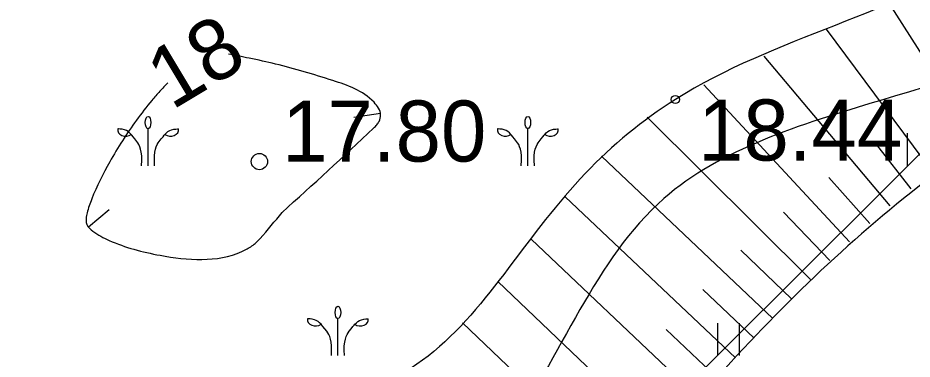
# Model space of a CAD drawing. Extents: x 521824 to 524158, y 294774 to 296228.
# Drawn here: x 522257.1 to 522273.58, y 295910.93 to 295917.22 of the extents above; entities that cross this region are included whole.
import ezdxf

# ---------------------------------------------------------------- set-up
doc = ezdxf.new("R2010")
doc.units = 0
for name, color, linetype in [('GL4 Segkartas izplatības laukums', 7, 'Continuous'), ('HIDG_AATZ_####_TKST_#', 7, 'Continuous'), ('HIDG_ELEM_####_####_#', 7, 'Continuous'), ('HIDG_HORZ_####_TKST_#', 7, 'Continuous'), ('HIDG_HORZ_PAMT_####_#', 7, 'Continuous'), ('HIDG_HORZ_RESN_####_#', 7, 'Continuous'), ('HIDG_PLIN_####_####_#', 7, 'Continuous'), ('RELJ_AATZ_####_TKST_#', 7, 'Continuous'), ('RELJ_ELEM_####_####_#', 7, 'Continuous'), ('RELJ_NOGA_####_####_#', 7, 'Continuous'), ('TERT_ELEM_####_####_#', 7, 'Continuous'), ('TERT_KONT_####_####_#', 7, 'Continuous')]:
    doc.layers.add(name, color=color, linetype=linetype)

msp = doc.modelspace()

# ---------------------------------------------------------------- linework, layer by layer
at = {"layer": 'GL4 Segkartas izplatības laukums'}
for points in [[(522186.60753180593, 295842.8705587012), (522303.8134822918, 295923.6104775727), (522302.13800000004, 295924.68100000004), (522295.568, 295926.108), (522274.433, 295915.419), (522265.786, 295906.809), (522263.9721189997, 295905.00288048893), (522259.522, 295905.381), (522254.37200000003, 295903.745), (522247.30600000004, 295900.5950000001), (522229.308, 295886.109)], [(522302.13800000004, 295924.68100000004), (522295.568, 295926.108), (522274.433, 295915.419), (522265.786, 295906.809), (522263.9721189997, 295905.00288048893), (522259.522, 295905.381), (522254.37200000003, 295903.745), (522247.30600000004, 295900.5950000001), (522229.308, 295886.109)]]:
    msp.add_lwpolyline(points, dxfattribs=at)
at = {"layer": 'HIDG_ELEM_####_####_#'}
msp.add_circle((522261.553, 295914.576), 0.15, dxfattribs=at)
at = {"layer": 'HIDG_HORZ_PAMT_####_#'}
msp.add_spline([(522246.07, 295928.835), (522250.46241850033, 295928.6244116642), (522259.51934507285, 295928.81825333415), (522265.9780718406, 295930.3100790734), (522269.3159182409, 295930.71463414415), (522272.672137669, 295931.1373299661), (522275.37264366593, 295936.2339989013), (522279.87344947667, 295941.7762160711), (522283.0125793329, 295944.7631139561), (522284.64875533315, 295946.81781234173), (522288.1123934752, 295951.34154811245), (522297.25199951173, 295961.46787057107), (522294.2705035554, 295969.734300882), (522292.9294020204, 295971.07211947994), (522290.71840195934, 295973.3954917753), (522286.4133956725, 295978.0206953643), (522279.6787950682, 295984.06516034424), (522277.4738361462, 295987.20379604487), (522272.75361742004, 295995.6482243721), (522268.17887737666, 296000.91880486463), (522263.70691418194, 296005.0490951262), (522259.21934568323, 296009.65587755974), (522256.568572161, 296012.2538064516), (522254.233096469, 296014.4437013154), (522251.46013635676, 296017.52025742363), (522247.0401207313, 296022.1966806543), (522244.35142271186, 296023.94806476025), (522242.0812144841, 296024.5887491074), (522235.42942423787, 296025.3041607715), (522233.2671218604, 296025.19870558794), (522231.20110882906, 296024.8793924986), (522229.03808966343, 296024.23141682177), (522213.1989820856, 296019.5495282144), (522209.4567641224, 296018.6784697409), (522191.1277861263, 296011.92163792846), (522189.1010356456, 296011.2096365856), (522182.982316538, 296008.910025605), (522182.1170535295, 296008.5671354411), (522179.90395916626, 296007.359990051), (522179.63014996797, 296006.5037481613), (522180.2539474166, 296005.04492175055), (522184.8543134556, 295997.3505237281), (522185.65650935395, 295995.46120291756), (522185.94610797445, 295994.3089047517), (522186.31228012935, 295994.03695144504), (522187.1570451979, 295993.92459706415), (522187.97886272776, 295994.3035179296), (522192.9126182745, 295997.70172521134), (522198.43424008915, 295993.1774087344), (522200.5284588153, 295988.04745078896), (522201.91563591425, 295985.65569499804), (522204.39689489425, 295982.55566322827), (522208.8049893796, 295977.7726051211), (522212.31838755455, 295973.2240889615), (522212.4088340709, 295970.8072997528), (522209.5867734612, 295967.8888496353), (522207.2804236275, 295965.55004165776), (522206.4158126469, 295963.9375677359), (522206.4713982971, 295961.09787124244), (522207.6119942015, 295954.5193570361), (522202.2947232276, 295952.9951473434), (522201.09014587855, 295952.2864264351), (522200.3462609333, 295949.9048347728), (522199.56420120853, 295939.0388701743), (522199.1993805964, 295935.5050112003), (522199.0572652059, 295933.87900280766), (522199.3877096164, 295932.4529199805), (522201.08440797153, 295930.3461806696), (522204.1534844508, 295929.2552095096), (522210.7615602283, 295927.85926013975), (522213.53455064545, 295927.34558769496), (522221.4273942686, 295925.3459641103), (522222.8589880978, 295919.4769656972), (522225.6236599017, 295917.0068620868), (522231.28998071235, 295916.36568401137), (522238.63458281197, 295922.3052913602), (522242.83205291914, 295927.0677837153), (522246.07, 295928.835)], degree=3, dxfattribs=at)
at = {"layer": 'HIDG_HORZ_RESN_####_#'}
for p, q in [((522263.2899789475, 295915.3916111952), (522263.7841845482, 295915.4675112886)), ((522258.7850038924, 295913.6873559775), (522258.4015317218, 295913.3664991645))]:
    msp.add_line(p, q, dxfattribs=at)
for points in [[(522261.97118448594, 295913.6391704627), (522263.65716457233, 295915.1922245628), (522263.6891573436, 295915.2238086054), (522263.7164062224, 295915.25517525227), (522263.7571368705, 295915.3172354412), (522263.7867817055, 295915.4385169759), (522263.6648213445, 295915.6685532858), (522262.9040270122, 295916.0691477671), (522261.8504993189, 295916.372588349), (522261.36262225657, 295916.4811822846), (522260.9799560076, 295916.55745537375)], [(522259.8675299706, 295916.0292648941), (522259.71702294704, 295915.8722305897), (522259.5689823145, 295915.70287110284), (522259.28460726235, 295915.3372768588), (522258.79283128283, 295914.5692892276), (522258.4611146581, 295913.8869064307), (522258.37681379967, 295913.6283182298), (522258.3588213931, 295913.5285126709), (522258.3563357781, 295913.4870867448), (522258.3567795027, 295913.46863108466), (522258.3583700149, 295913.4517328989), (522258.370316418, 295913.41353900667), (522258.4830785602, 295913.29118055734), (522258.7843991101, 295913.1225557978), (522259.7213391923, 295912.84793914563), (522261.2292329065, 295912.9182842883), (522261.41408644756, 295913.02110384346), (522261.4936636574, 295913.0848182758), (522261.56365607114, 295913.15718815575), (522261.97118448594, 295913.6391704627)]]:
    msp.add_spline(points, degree=3, dxfattribs=at)
at = {"layer": 'HIDG_PLIN_####_####_#'}
msp.add_spline([(522263.0500000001, 296012.6280000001), (522263.05000000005, 296012.6280000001), (522264.43079492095, 296010.9102662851), (522265.71119859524, 296009.0486869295), (522266.98050297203, 296007.1842641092), (522268.32800000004, 296005.45800000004), (522270.7583628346, 296002.85689857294), (522273.3395226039, 296000.2795041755), (522275.9411710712, 295997.68110769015), (522278.433, 295995.017), (522280.4825302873, 295992.27239345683), (522282.30904031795, 295989.33243900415), (522284.20878018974, 295986.4567650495), (522285.2786894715, 295985.1241671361), (522286.478, 295983.9050000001), (522288.75517774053, 295982.0109644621), (522291.1267948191, 295980.23698025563), (522293.5120144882, 295978.48200592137), (522295.83, 295976.645), (522300.56690847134, 295972.5961585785), (522305.28, 295968.524), (522307.5857855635, 295966.3659959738), (522308.7153454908, 295965.2646082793), (522309.857, 295964.195), (522311.2846115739, 295964.02803838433), (522313.10473362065, 295964.72596095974), (522314.680988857, 295965.32740305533), (522315.1787985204, 295965.2915174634), (522315.37700000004, 295964.87100000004), (522315.20395697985, 295963.37504992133), (522314.7258925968, 295961.8581546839), (522314.1536319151, 295960.32418210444), (522313.69800000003, 295958.777), (522313.0309954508, 295955.4704959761), (522312.465, 295952.167), (522312.9093338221, 295950.1168574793), (522314.1857510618, 295948.1013158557), (522315.2810427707, 295946.1241163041), (522315.4441387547, 295945.15106392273), (522315.18200000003, 295944.189), (522314.27328173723, 295942.6981307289), (522313.23419787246, 295941.32102160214), (522310.8276464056, 295938.8703459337), (522308.0877717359, 295936.7614972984), (522305.14, 295934.919), (522302.2541087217, 295933.36185359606), (522299.34531278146, 295931.9144329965), (522296.4548604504, 295930.46729589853), (522293.624, 295928.911), (522290.4861631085, 295926.9779506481), (522287.38340020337, 295924.9719685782), (522284.2799371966, 295922.9670022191), (522281.14, 295921.037), (522278.2365335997, 295919.55906659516), (522275.207529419, 295918.3046395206), (522272.1645105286, 295917.0871426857), (522269.21900000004, 295915.72), (522267.5620914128, 295914.36084898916), (522266.1394667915, 295912.60673190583), (522264.6613587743, 295910.99074886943), (522262.83800000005, 295910.046), (522256.87700000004, 295908.921), (522251.787241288, 295908.05830673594), (522249.24378307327, 295907.613474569), (522247.9749449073, 295907.36844189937), (522246.70900000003, 295907.1010000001), (522243.27294218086, 295905.59486612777), (522240.2902959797, 295903.1397444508), (522237.4702517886, 295900.32825054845), (522236.0303274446, 295898.9740563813), (522234.522, 295897.7530000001), (522233.7871409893, 295897.1589019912), (522231.44964982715, 295895.047124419), (522229.9043475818, 295894.06444610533), (522229.1727401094, 295893.9105818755), (522228.82261296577, 295893.94863224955), (522228.6521455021, 295894.0002297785), (522228.48500000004, 295894.075), (522227.0245543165, 295895.6262733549), (522226.17220464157, 295898.01669708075), (522225.6432526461, 295900.7755222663), (522225.4110825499, 295902.1459763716), (522225.15300000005, 295903.432), (522224.9628799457, 295904.6300249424), (522224.90469749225, 295905.84261362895), (522224.9616959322, 295908.2831976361), (522224.87909640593, 295910.6971828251), (522224.64641649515, 295911.8765229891), (522224.4579010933, 295912.45618633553), (522224.212, 295913.028), (522222.29760063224, 295916.0039971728), (522219.86823018, 295918.4731644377), (522217.074744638, 295920.6267494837), (522214.068, 295922.656), (522212.43142273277, 295923.64756987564), (522210.7723648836, 295924.49226188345), (522209.0916245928, 295925.2273229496), (522207.39, 295925.89), (522205.61101617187, 295926.0046750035), (522203.7239017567, 295925.5797818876), (522201.8420864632, 295925.35099782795), (522200.93861277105, 295925.5400458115), (522200.50243760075, 295925.7506621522), (522200.079, 295926.054), (522197.8549072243, 295928.4686499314), (522196.4238339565, 295931.1132916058), (522195.61434371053, 295933.9080374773), (522195.3891183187, 295935.3367346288), (522195.255, 295936.773), (522195.23551235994, 295939.65240211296), (522195.5412811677, 295942.5674215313), (522196.56298421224, 295946.87093732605), (522197.043, 295948.256), (522198.17887633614, 295950.4228973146), (522199.640112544, 295952.43111920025), (522201.0880424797, 295954.42078148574), (522202.184, 295956.532), (522202.4679018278, 295958.26488141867), (522202.36694269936, 295960.11662956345), (522202.23526222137, 295961.9688129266), (522202.427, 295963.70300000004), (522202.96052790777, 295964.6124295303), (522203.78186447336, 295965.42999868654), (522204.57526880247, 295966.24931849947), (522205.025, 295967.164), (522205.1808305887, 295968.3506647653), (522205.24663409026, 295969.5884145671), (522205.1075250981, 295972.1500479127), (522204.6064035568, 295974.714657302), (522203.742, 295977.148), (522201.68495944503, 295981.2299969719), (522199.16900000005, 295985.146), (522196.57845504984, 295988.53622090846), (522195.0847647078, 295989.9792756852), (522194.23128832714, 295990.6055366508), (522193.77076399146, 295990.89081896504), (522193.28500000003, 295991.156), (522191.76259406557, 295991.33115659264), (522190.2278361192, 295990.7053009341), (522188.6873212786, 295989.8699559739), (522187.91696599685, 295989.55857592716), (522187.14764466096, 295989.416644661), (522185.97149194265, 295989.61528714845), (522184.7855367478, 295990.08981626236), (522183.6034743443, 295990.5098484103), (522182.439, 295990.54500000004), (522182.5149867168, 295989.64759009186), (522182.7766568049, 295989.03332297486), (522183.53147436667, 295987.03947233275), (522184.01455760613, 295985.7001686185), (522184.803, 295984.406), (522186.22204792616, 295984.165085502), (522187.98591256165, 295984.36674626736), (522189.5615709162, 295984.39003389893), (522190.416, 295983.614), (522190.9914053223, 295980.9156261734), (522191.51431187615, 295978.2070616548), (522192.564, 295972.796), (522194.6259583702, 295964.38250770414), (522195.60791909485, 295960.1824352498), (522196.00815706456, 295958.08642603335), (522196.17577947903, 295957.0397230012), (522196.318, 295955.994), (522195.82082362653, 295953.9595084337), (522194.1479635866, 295952.306875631), (522191.86962175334, 295950.86655501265), (522190.6815832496, 295950.1730284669), (522189.55600000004, 295949.46900000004), (522188.3796856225, 295948.7112945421), (522187.2019748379, 295948.0146580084), (522184.84069364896, 295946.822999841), (522182.4688156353, 295945.93084175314), (522181.2778588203, 295945.6085803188), (522180.08300000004, 295945.375), (522177.4831788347, 295945.3050106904), (522174.82773814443, 295945.8742502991), (522172.19392838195, 295947.0536147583), (522170.9092758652, 295947.8629987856), (522169.65900000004, 295948.814), (522167.7927753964, 295950.9356517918), (522166.5587544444, 295953.2852691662), (522165.54035627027, 295955.6185019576), (522164.98183420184, 295956.7026147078), (522164.321, 295957.691), (522163.188124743, 295958.647486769), (522161.7266492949, 295959.5731126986), (522160.5603491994, 295960.4629322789), (522160.313, 295961.31200000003), (522161.22653828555, 295962.26459401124), (522162.71746105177, 295963.0948403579), (522164.4749032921, 295963.84016652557), (522166.188, 295964.538), (522166.8705550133, 295964.7729834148), (522169.0198614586, 295964.93882776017), (522171.9962950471, 295964.5000753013), (522174.90049227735, 295964.24694635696), (522176.2577496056, 295964.5103668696), (522176.9008112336, 295964.7956392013), (522177.515644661, 295965.20464466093), (522178.171985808, 295966.12702849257), (522178.2105260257, 295967.2288628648), (522177.17820740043, 295969.7693596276), (522175.9066962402, 295972.4230877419), (522175.6462457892, 295973.6664613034), (522175.884, 295974.787), (522177.1120491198, 295976.6265621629), (522178.74000000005, 295978.223), (522179.9037133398, 295978.6068530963), (522181.2474006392, 295978.5023149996), (522182.5713876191, 295978.41411940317), (522183.67600000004, 295978.847), (522184.36585579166, 295980.6495739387), (522184.32848263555, 295981.6596050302), (522184.14900000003, 295982.484), (522183.9689364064, 295982.85164517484), (522182.90039020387, 295983.8526823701), (522180.79840907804, 295985.07296371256), (522178.79547341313, 295986.3562631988), (522178.1287778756, 295987.0876132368), (522177.84400000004, 295987.914), (522178.12057647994, 295988.84265873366), (522178.7972554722, 295989.7936391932), (522179.4748067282, 295990.78080005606), (522179.754, 295991.8180000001), (522179.5055866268, 295993.5211371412), (522179.0732820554, 295995.22542046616), (522178.6723364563, 295996.9329935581), (522178.51800000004, 295998.646), (522178.62907545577, 295999.88992303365), (522178.84287099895, 296001.1345470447), (522179.0687310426, 296002.3793975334), (522179.216, 296003.624), (522178.8337520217, 296005.1605616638), (522178.0095652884, 296006.78943591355), (522177.4875959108, 296008.2053422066), (522177.5724915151, 296008.7380321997), (522178.01200000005, 296009.103), (522183.27400000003, 296011.283)], degree=3, dxfattribs=at)
at = {"layer": 'RELJ_ELEM_####_####_#'}
msp.add_circle((522269.21900000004, 295915.72), 0.075, dxfattribs=at)
at = {"layer": 'RELJ_NOGA_####_####_#'}
for p, q in [((522274.7866209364, 295914.9464692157), (522273.1572449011, 295917.4938106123)), ((522273.96479771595, 295914.3770538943), (522272.00194111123, 295917.01872004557)), ((522273.1799377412, 295913.7576119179), (522270.8545546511, 295916.51706327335)), ((522272.4292942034, 295913.09705603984), (522269.74626944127, 295915.9900285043)), ((522271.70912814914, 295912.4033551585), (522268.69644003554, 295915.3970184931)), ((522273.56784690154, 295914.073063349), (522272.93008828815, 295914.8847121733)), ((522271.0141695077, 295911.684356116), (522267.8587065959, 295914.6743135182)), ((522272.8005842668, 295913.4319172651), (522272.0502099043, 295914.2801195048)), ((522270.3266529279, 295910.95818752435), (522267.18740714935, 295913.92846314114)), ((522272.0657404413, 295912.7538090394), (522271.209958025, 295913.6427227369)), ((522269.63916334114, 295910.23199333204), (522266.5619826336, 295913.1464902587)), ((522271.3590245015, 295912.04639560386), (522270.42627086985, 295912.9454205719)), ((522268.9509370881, 295909.5064975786), (522265.9444274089, 295912.3624483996)), ((522270.6702967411, 295911.3213802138), (522269.72345669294, 295912.2172565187)), ((522268.2622022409, 295908.78148426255), (522265.2928808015, 295911.6027108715)), ((522269.98299046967, 295910.59501248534), (522269.0498509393, 295911.47881897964))]:
    msp.add_line(p, q, dxfattribs=at)
msp.add_spline([(522295.93764283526, 295926.25535010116), (522295.568, 295926.108), (522293.2671328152, 295924.84584442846), (522290.9949959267, 295923.5125547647), (522288.72636107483, 295922.1757377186), (522286.43600000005, 295920.903), (522280.85950371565, 295918.181287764), (522275.331, 295915.27900000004), (522271.1800211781, 295911.85938830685), (522269.32062231, 295909.89567171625), (522267.471, 295907.948), (522266.8019026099, 295907.1254961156), (522266.21259519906, 295906.2299933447), (522265.5849901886, 295905.35649390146), (522264.80100000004, 295904.60000000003), (522263.43857951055, 295904.1725273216), (522261.9196338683, 295904.38310691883), (522260.36387129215, 295904.71238305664), (522258.891, 295904.641), (522255.81907123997, 295903.6685237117), (522252.7495091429, 295902.6039777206), (522249.7704424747, 295901.3076928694), (522246.97000000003, 295899.64), (522237.27800000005, 295892.24600000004), (522235.3457555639, 295890.58671088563), (522234.48187249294, 295889.80969414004)], degree=3, dxfattribs=at)
at = {"layer": 'TERT_ELEM_####_####_#'}
for p, q in [((522259.5, 295914.5), (522259.49999999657, 295915.1807)), ((522266.5, 295914.5), (522266.49999999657, 295915.1807)), ((522273.5, 295914.5), (522273.5, 295915.10000000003)), ((522263, 295911), (522262.99999999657, 295911.6807)), ((522270, 295911), (522270, 295911.60000000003)), ((522270.4, 295911), (522270.4, 295911.60000000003))]:
    msp.add_line(p, q, dxfattribs=at)
for centre in [(522259.5, 295915.29500000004), (522266.5, 295915.29500000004), (522263, 295911.79500000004)]:
    msp.add_ellipse(centre, major_axis=(6.998856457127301e-18, 0.11430000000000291), ratio=0.44706911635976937, dxfattribs=at)
for centre, major_axis, start_param, end_param in [((522259.0857597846, 295915.15765933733), (-0.147023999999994, 1.800524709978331e-17), 6.117242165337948, 8.62780564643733), ((522259.91424021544, 295915.15765933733), (0.147023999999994, 1.8004652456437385e-17), 3.9385649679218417, 6.449128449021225), ((522266.0857597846, 295915.15765933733), (-0.147023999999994, 1.800524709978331e-17), 6.117242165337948, 8.62780564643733), ((522266.91424021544, 295915.15765933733), (0.147023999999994, 1.8004652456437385e-17), 3.9385649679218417, 6.449128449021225), ((522262.5857597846, 295911.65765933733), (-0.147023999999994, 1.800524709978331e-17), 6.117242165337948, 8.62780564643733), ((522263.41424021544, 295911.65765933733), (0.147023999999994, 1.8004652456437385e-17), 3.9385649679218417, 6.449128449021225)]:
    msp.add_ellipse(centre, major_axis=major_axis, ratio=0.7694662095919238, start_param=start_param, end_param=end_param, dxfattribs=at)
for points in [[(522259.18851124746, 295915.0767438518), (522259.1512556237, 295915.11737192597), (522259.0835, 295915.1725), (522258.945, 295915.18), (522258.9407554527, 295915.1763464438)], [(522259.8114887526, 295915.0767438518), (522259.84874437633, 295915.11737192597), (522259.91650000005, 295915.1725), (522260.05500000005, 295915.18), (522260.0592445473, 295915.1763464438)], [(522266.18851124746, 295915.0767438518), (522266.1512556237, 295915.11737192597), (522266.0835, 295915.1725), (522265.945, 295915.18), (522265.9407554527, 295915.1763464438)], [(522266.8114887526, 295915.0767438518), (522266.84874437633, 295915.11737192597), (522266.91650000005, 295915.1725), (522267.05500000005, 295915.18), (522267.0592445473, 295915.1763464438)], [(522259.379, 295914.5), (522259.402, 295914.788), (522259.286, 295914.965), (522259.196, 295915.068), (522259.18851124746, 295915.0767438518)], [(522259.62100000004, 295914.5), (522259.598, 295914.788), (522259.71400000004, 295914.965), (522259.804, 295915.068), (522259.8114887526, 295915.0767438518)], [(522266.379, 295914.5), (522266.402, 295914.788), (522266.286, 295914.965), (522266.196, 295915.068), (522266.18851124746, 295915.0767438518)], [(522266.62100000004, 295914.5), (522266.598, 295914.788), (522266.71400000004, 295914.965), (522266.804, 295915.068), (522266.8114887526, 295915.0767438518)], [(522262.68851124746, 295911.5767438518), (522262.6512556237, 295911.61737192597), (522262.5835, 295911.6725), (522262.445, 295911.68), (522262.4407554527, 295911.6763464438)], [(522262.879, 295911), (522262.902, 295911.288), (522262.786, 295911.465), (522262.696, 295911.568), (522262.68851124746, 295911.5767438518)], [(522263.12100000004, 295911), (522263.098, 295911.288), (522263.21400000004, 295911.465), (522263.304, 295911.568), (522263.3114887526, 295911.5767438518)], [(522263.3114887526, 295911.5767438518), (522263.34874437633, 295911.61737192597), (522263.41650000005, 295911.6725), (522263.55500000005, 295911.68), (522263.5592445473, 295911.6763464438)]]:
    msp.add_open_spline(points, degree=3, dxfattribs=at)
at = {"layer": 'TERT_KONT_####_####_#'}
msp.add_spline([(522282.9976375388, 295922.15723045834), (522280.8902116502, 295919.4377190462), (522272.9833694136, 295915.69788696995), (522269.0053678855, 295913.89276097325), (522266.0694127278, 295909.4833126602), (522263.4532797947, 295907.16491532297), (522259.15185040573, 295907.0152101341), (522254.8837698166, 295907.0152101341), (522247.00505316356, 295905.0074667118), (522241.7303191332, 295902.3017943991), (522239.0564949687, 295897.61853312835), (522233.4843741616, 295894.2515841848), (522228.48500000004, 295894.075)], degree=3, dxfattribs=at)

# ---------------------------------------------------------------- texts
at = {"layer": 'HIDG_AATZ_####_TKST_#'}
msp.add_text(' 17.80', height=1.125, dxfattribs=at).set_placement((522261.553, 295914.576))
at = {"layer": 'HIDG_HORZ_####_TKST_#'}
msp.add_text('18', height=1.1249999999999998, rotation=30.944724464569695, dxfattribs=at).set_placement((522259.938483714, 295915.5150595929))
at = {"layer": 'RELJ_AATZ_####_TKST_#'}
msp.add_text(' 18.44', height=1.125, dxfattribs=at).set_placement((522269.21900000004, 295914.595))

doc.saveas('drawing.dxf')
